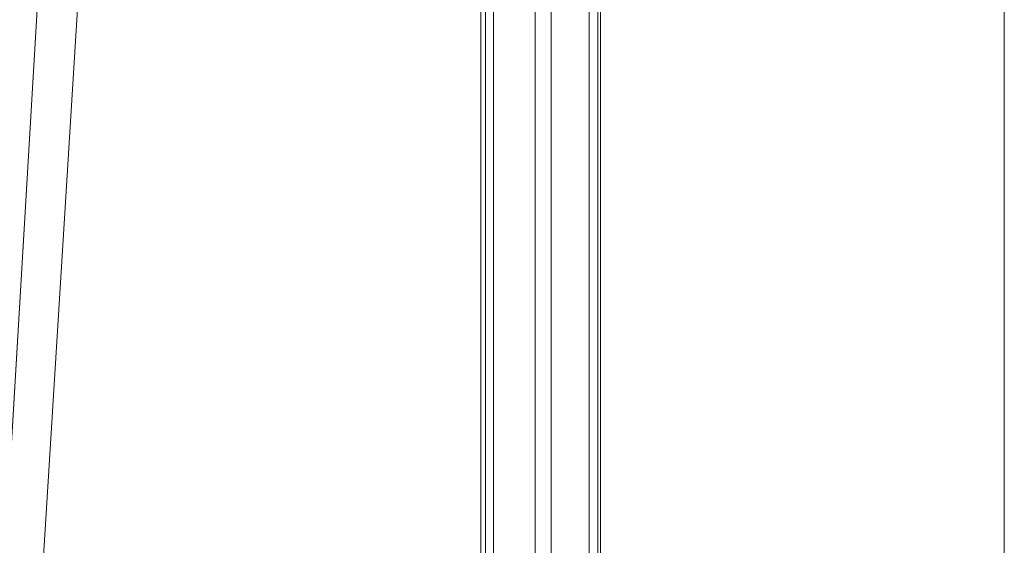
# Model space of a CAD drawing. Header units: inches. Extents: x 424 to 2043, y -237 to 445.
# Tile 642 of 656: x 850.789 to 852.118, y 217.975 to 218.685. Entities that reach past the tile are written whole.
import ezdxf

# ---------------------------------------------------------------- set-up
doc = ezdxf.new("R2010")
doc.units = ezdxf.units.IN
doc.header["$MEASUREMENT"] = 0
doc.layers.add('A-DOOR', color=31, linetype='Continuous', lineweight=9)
doc.layers.add('A-GENM', color=13, linetype='Continuous', lineweight=9)

# ---------------------------------------------------------------- blocks, each defined once
blk = doc.blocks.new('Escalator - Escalator-V14-Section 1')
at = {"layer": 'A-GENM'}
for p, q in [((-126.1878, 1.682), (-125.9785, 5.2)), ((-126.1878, 1.682), (-125.9785, 5.2)), ((-125.9785, 5.2), (-126.1878, 1.682)), ((-126.1436, 1.6), (-125.9613, 4.5332))]:
    blk.add_line(p, q, dxfattribs=at)
blk = doc.blocks.new('5-panel_Bi-fold_external_door_10806 - Type 1-225860-Section 1')
at = {"layer": 'A-DOOR'}
for p, q in [((-125.458, 4.3374), (-125.458, 1.6)), ((-125.3291, 4.3374), (-125.3291, 1.6)), ((-124.769, 1.6), (-124.769, 4.3378)), ((-125.4754, 4.2614), (-125.4754, 1.7031)), ((-125.469, 4.2627), (-125.469, 1.7018)), ((-125.3175, 4.2627), (-125.3175, 1.7018)), ((-125.3139, 4.2627), (-125.3139, 1.7018)), ((-125.4019, 4.1735), (-125.4019, 2.849)), ((-125.3805, 4.1735), (-125.3805, 2.849))]:
    blk.add_line(p, q, dxfattribs=at)

msp = doc.modelspace()

# ---------------------------------------------------------------- block references
at = {"layer": 'A-DOOR'}
msp.add_blockref('5-panel_Bi-fold_external_door_10806 - Type 1-225860-Section 1', (976.8865, 215.0972), dxfattribs=at)
at = {"layer": 'A-GENM'}
msp.add_blockref('Escalator - Escalator-V14-Section 1', (976.8865, 215.0972), dxfattribs=at)

doc.saveas('drawing.dxf')
